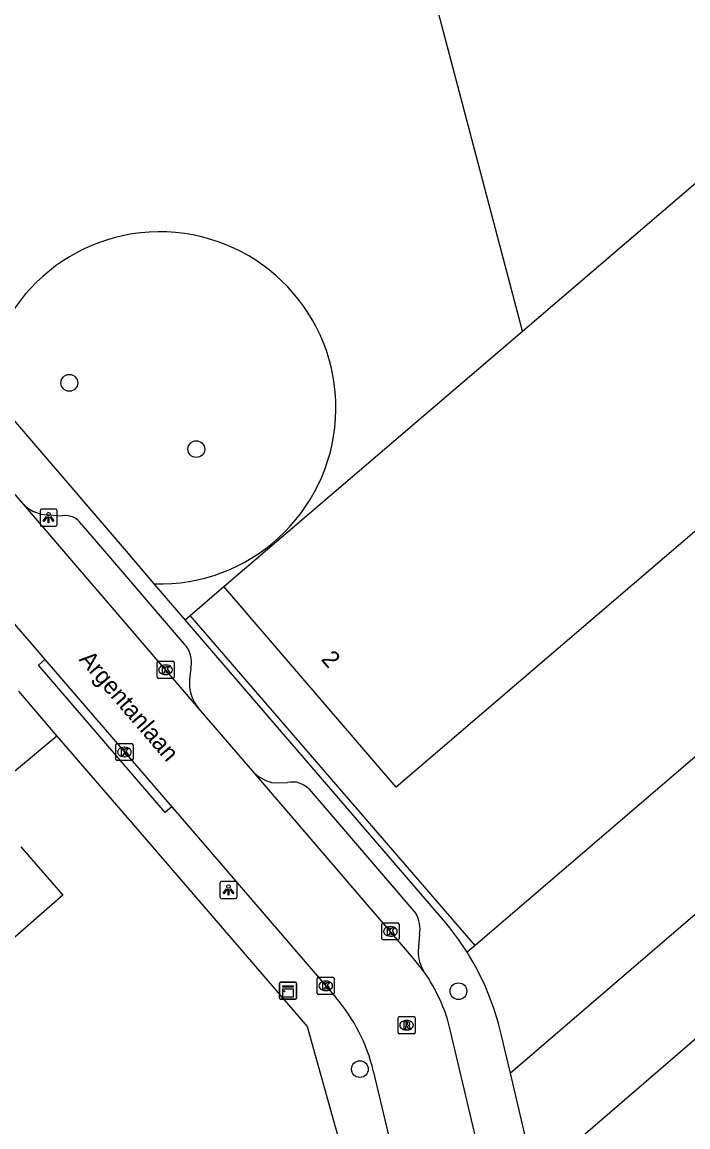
# Model space of a CAD drawing. Extents: x 158474 to 159560, y 388525 to 389605.
# Drawn here: x 159143.6 to 159182.5, y 388966.4 to 389030.9 of the extents above; entities that cross this region are included whole.
import ezdxf

# ---------------------------------------------------------------- set-up
doc = ezdxf.new("R2010")
doc.units = 0
for name, color, linetype in [('IMGEO_Boom', 7, 'Continuous'), ('IMGEO_Groenvoorziening', 7, 'Continuous'), ('IMGEO_Kast', 7, 'Continuous'), ('IMGEO_Kolk', 7, 'Continuous'), ('IMGEO_Lichtpunt', 7, 'Continuous'), ('IMGEO_Muur', 7, 'Continuous'), ('IMGEO_Openbare_ruimte_label', 7, 'Continuous'), ('IMGEO_Pand', 7, 'Continuous'), ('IMGEO_Pand_nummerreeks', 7, 'Continuous'), ('IMGEO_Parkeervlak_open', 7, 'Continuous'), ('IMGEO_Rijbaan_lokaal_open', 7, 'Continuous'), ('IMGEO_Rioolput', 7, 'Continuous'), ('IMGEO_Voetpad_open', 7, 'Continuous')]:
    doc.layers.add(name, color=color, linetype=linetype)

msp = doc.modelspace()

# ---------------------------------------------------------------- linework, layer by layer
at = {"layer": 'IMGEO_Boom'}
for centre in [(159146.396, 389009.837), (159153.812, 389005.967), (159169.122, 388974.307), (159163.368, 388969.761)]:
    msp.add_circle(centre, 0.489, dxfattribs=at)
at = {"layer": 'IMGEO_Groenvoorziening'}
for points in [[(159172.865, 389012.863), (159163.799, 389047.245), (159177.696, 389058.53), (159196.313, 389073.65), (159210.179, 389059.558), (159212.821, 389051.632), (159214.2, 389042.452), (159218.174, 389020.125)], [(159153.16, 388996.004), (159153.445, 388996.248)]]:
    msp.add_lwpolyline(points, dxfattribs=at)
msp.add_arc((159151.681, 389008.376), 10.283, 268.20984, 173.16072, dxfattribs=at)
at = {"layer": 'IMGEO_Kast'}
for p, q in [((159158.666, 388973.914), (159158.666, 388974.755)), ((159158.666, 388974.755), (159158.666, 388973.914)), ((159158.741, 388974.839), (159159.582, 388974.839)), ((159159.582, 388974.839), (159158.741, 388974.839)), ((159159.666, 388974.764), (159159.666, 388973.923)), ((159159.666, 388973.923), (159159.666, 388974.764)), ((159159.591, 388973.839), (159158.75, 388973.839)), ((159158.75, 388973.839), (159159.591, 388973.839))]:
    msp.add_line(p, q, dxfattribs=at)
for points in [[(159158.861, 388974.629), (159159.461, 388974.629), (159159.461, 388974.544), (159158.861, 388974.544), (159158.861, 388974.629)], [(159158.861, 388974.454), (159159.461, 388974.454), (159159.461, 388973.965), (159158.861, 388973.965), (159158.861, 388974.454)]]:
    msp.add_lwpolyline(points, dxfattribs=at)
msp.add_circle((159158.945, 388974.303), 0.0377, dxfattribs=at)
for centre, start, end in [((159158.744, 388974.761), 92.4484, 184.28452), ((159158.744, 388974.761), 92.4484, 184.28452), ((159159.588, 388974.761), 2.4484, 94.28452), ((159159.588, 388974.761), 2.4484, 94.28452), ((159158.744, 388973.917), 182.4484, 274.28452), ((159158.744, 388973.917), 182.4484, 274.28452), ((159159.588, 388973.917), 272.4484, 4.28452), ((159159.588, 388973.917), 272.4484, 4.28452)]:
    msp.add_arc(centre, 0.0779, start, end, dxfattribs=at)
at = {"layer": 'IMGEO_Kolk'}
for p, q in [((159151.519, 388992.654), (159151.519, 388993.506)), ((159151.594, 388993.58), (159152.446, 388993.58)), ((159152.52, 388993.506), (159152.52, 388992.654)), ((159152.03, 388992.8), (159152.005, 388992.8)), ((159152.007, 388993.36), (159152.032, 388993.36)), ((159152.446, 388992.58), (159151.594, 388992.58)), ((159149.113, 388987.853), (159149.113, 388988.705)), ((159149.188, 388988.779), (159150.04, 388988.779)), ((159149.601, 388988.559), (159149.626, 388988.559)), ((159150.114, 388988.705), (159150.114, 388987.853)), ((159150.04, 388987.779), (159149.188, 388987.779)), ((159149.624, 388987.999), (159149.599, 388987.999)), ((159164.651, 388977.377), (159164.651, 388978.229)), ((159164.726, 388978.303), (159165.578, 388978.303)), ((159165.139, 388978.083), (159165.164, 388978.083)), ((159165.652, 388978.229), (159165.652, 388977.377)), ((159165.578, 388977.303), (159164.726, 388977.303)), ((159165.162, 388977.523), (159165.137, 388977.523)), ((159160.872, 388974.196), (159160.872, 388975.048)), ((159160.947, 388975.122), (159161.799, 388975.122)), ((159161.36, 388974.902), (159161.385, 388974.902)), ((159161.873, 388975.048), (159161.873, 388974.196)), ((159161.799, 388974.122), (159160.947, 388974.122)), ((159161.383, 388974.342), (159161.358, 388974.342))]:
    msp.add_line(p, q, dxfattribs=at)
for points in [[(159151.519, 388992.654), (159151.519, 388993.506)], [(159151.594, 388993.58), (159152.446, 388993.58)], [(159152.52, 388993.506), (159152.52, 388992.654)], [(159151.84, 388993.28), (159151.963, 388993.28), (159151.963, 388993.129), (159152.093, 388993.28), (159152.257, 388993.28), (159152.111, 388993.129), (159152.264, 388992.88), (159152.112, 388992.88), (159152.027, 388993.044), (159151.963, 388992.977), (159151.963, 388992.88), (159151.84, 388992.88), (159151.84, 388993.28)], [(159152.446, 388992.58), (159151.594, 388992.58)], [(159149.113, 388987.853), (159149.113, 388988.705)], [(159149.188, 388988.779), (159150.04, 388988.779)], [(159149.434, 388988.479), (159149.557, 388988.479), (159149.557, 388988.328), (159149.687, 388988.479), (159149.851, 388988.479), (159149.705, 388988.328), (159149.858, 388988.079), (159149.706, 388988.079), (159149.621, 388988.243), (159149.557, 388988.176), (159149.557, 388988.079), (159149.434, 388988.079), (159149.434, 388988.479)], [(159150.114, 388988.705), (159150.114, 388987.853)], [(159150.04, 388987.779), (159149.188, 388987.779)], [(159164.651, 388977.377), (159164.651, 388978.229)], [(159164.726, 388978.303), (159165.578, 388978.303)], [(159164.972, 388978.003), (159165.095, 388978.003), (159165.095, 388977.852), (159165.225, 388978.003), (159165.389, 388978.003), (159165.243, 388977.852), (159165.396, 388977.603), (159165.244, 388977.603), (159165.159, 388977.767), (159165.095, 388977.7), (159165.095, 388977.603), (159164.972, 388977.603), (159164.972, 388978.003)], [(159165.652, 388978.229), (159165.652, 388977.377)], [(159165.578, 388977.303), (159164.726, 388977.303)], [(159160.872, 388974.196), (159160.872, 388975.048)], [(159160.947, 388975.122), (159161.799, 388975.122)], [(159161.193, 388974.822), (159161.316, 388974.822), (159161.316, 388974.671), (159161.446, 388974.822), (159161.61, 388974.822), (159161.464, 388974.671), (159161.617, 388974.422), (159161.465, 388974.422), (159161.38, 388974.586), (159161.316, 388974.519), (159161.316, 388974.422), (159161.193, 388974.422), (159161.193, 388974.822)], [(159161.873, 388975.048), (159161.873, 388974.196)], [(159161.799, 388974.122), (159160.947, 388974.122)]]:
    msp.add_lwpolyline(points, dxfattribs=at)
for centre, start, end in [((159151.596, 388993.504), 91.55205, 178.44795), ((159151.596, 388993.504), 91.55205, 178.44795), ((159152.444, 388993.504), 1.55205, 88.44795), ((159152.444, 388993.504), 1.55205, 88.44795), ((159151.596, 388992.656), 181.55205, 268.44795), ((159151.596, 388992.656), 181.55205, 268.44795), ((159152.444, 388992.656), 271.55205, 358.44795), ((159152.444, 388992.656), 271.55205, 358.44795), ((159149.19, 388988.703), 91.55205, 178.44795), ((159149.19, 388988.703), 91.55205, 178.44795), ((159150.038, 388988.703), 1.55205, 88.44795), ((159150.038, 388988.703), 1.55205, 88.44795), ((159149.19, 388987.855), 181.55205, 268.44795), ((159149.19, 388987.855), 181.55205, 268.44795), ((159150.038, 388987.855), 271.55205, 358.44795), ((159150.038, 388987.855), 271.55205, 358.44795), ((159164.728, 388978.227), 91.55205, 178.44795), ((159164.728, 388978.227), 91.55205, 178.44795), ((159165.576, 388978.227), 1.55205, 88.44795), ((159165.576, 388978.227), 1.55205, 88.44795), ((159164.728, 388977.379), 181.55205, 268.44795), ((159164.728, 388977.379), 181.55205, 268.44795), ((159165.576, 388977.379), 271.55205, 358.44795), ((159165.576, 388977.379), 271.55205, 358.44795), ((159160.949, 388975.046), 91.55205, 178.44795), ((159160.949, 388975.046), 91.55205, 178.44795), ((159161.797, 388975.046), 1.55205, 88.44795), ((159161.797, 388975.046), 1.55205, 88.44795), ((159160.949, 388974.198), 181.55205, 268.44795), ((159160.949, 388974.198), 181.55205, 268.44795), ((159161.797, 388974.198), 271.55205, 358.44795), ((159161.797, 388974.198), 271.55205, 358.44795)]:
    msp.add_arc(centre, 0.0765, start, end, dxfattribs=at)
for centre, major_axis, ratio, start_param, end_param in [((159152.006, 388993.08), (-0.387, 0.002), 0.722429, 4.712389, 7.853982), ((159152.031, 388993.08), (-0.39, 0.002), 0.717154, 1.570796, 4.712389), ((159149.6, 388988.279), (-0.387, 0.002), 0.722429, 4.712389, 7.853982), ((159149.625, 388988.279), (-0.39, 0.002), 0.717154, 1.570796, 4.712389), ((159165.138, 388977.803), (-0.387, 0.002), 0.722429, 4.712389, 7.853982), ((159165.163, 388977.803), (-0.39, 0.002), 0.717154, 1.570796, 4.712389), ((159161.359, 388974.622), (-0.387, 0.002), 0.722429, 4.712389, 7.853982), ((159161.384, 388974.622), (-0.39, 0.002), 0.717154, 1.570796, 4.712389)]:
    msp.add_ellipse(centre, major_axis=major_axis, ratio=ratio, start_param=start_param, end_param=end_param, dxfattribs=at)
at = {"layer": 'IMGEO_Lichtpunt'}
for p, q in [((159145.585, 389002.465), (159144.777, 389002.465)), ((159145.585, 389002.465), (159144.777, 389002.465)), ((159144.683, 389002.37), (159144.683, 389001.563)), ((159144.683, 389002.37), (159144.683, 389001.563)), ((159145.679, 389001.563), (159145.679, 389002.37)), ((159145.679, 389001.563), (159145.679, 389002.37)), ((159144.777, 389001.469), (159145.585, 389001.469)), ((159144.777, 389001.469), (159145.585, 389001.469)), ((159155.194, 388980.625), (159155.194, 388979.818)), ((159155.194, 388980.625), (159155.194, 388979.818)), ((159156.096, 388980.72), (159155.288, 388980.72)), ((159156.096, 388980.72), (159155.288, 388980.72)), ((159156.19, 388979.818), (159156.19, 388980.625)), ((159156.19, 388979.818), (159156.19, 388980.625)), ((159155.288, 388979.724), (159156.096, 388979.724)), ((159155.288, 388979.724), (159156.096, 388979.724))]:
    msp.add_line(p, q, dxfattribs=at)
for points in [[(159145.057, 389002.034), (159145.096, 389002.006), (159144.908, 389001.744), (159144.87, 389001.771), (159145.057, 389002.034)], [(159145.159, 389001.986), (159145.206, 389001.986), (159145.206, 389001.664), (159145.159, 389001.664), (159145.159, 389001.986)], [(159145.269, 389002.006), (159145.307, 389002.033), (159145.494, 389001.771), (159145.455, 389001.743), (159145.269, 389002.006)], [(159155.568, 388980.289), (159155.607, 388980.261), (159155.419, 388979.999), (159155.381, 388980.026), (159155.568, 388980.289)], [(159155.67, 388980.241), (159155.717, 388980.241), (159155.717, 388979.919), (159155.67, 388979.919), (159155.67, 388980.241)], [(159155.78, 388980.261), (159155.818, 388980.288), (159156.005, 388980.026), (159155.966, 388979.998), (159155.78, 388980.261)]]:
    msp.add_lwpolyline(points, dxfattribs=at)
for centre in [(159145.182, 389002.168), (159155.693, 388980.423)]:
    msp.add_circle(centre, 0.0994, dxfattribs=at)
for centre, start, end in [((159144.777, 389002.37), 90, 180), ((159144.777, 389002.37), 90, 180), ((159145.585, 389002.37), 0, 90), ((159145.585, 389002.37), 0, 90), ((159144.777, 389001.563), 180, 270), ((159144.777, 389001.563), 180, 270), ((159145.585, 389001.563), 270, 0), ((159145.585, 389001.563), 270, 360), ((159155.288, 388980.625), 90, 180), ((159155.288, 388980.625), 90, 180), ((159156.096, 388980.625), 0, 90), ((159156.096, 388980.625), 0, 90), ((159155.288, 388979.818), 180, 270), ((159155.288, 388979.818), 180, 270), ((159156.096, 388979.818), 270, 0), ((159156.096, 388979.818), 270, 360)]:
    msp.add_arc(centre, 0.0946, start, end, dxfattribs=at)
at = {"layer": 'IMGEO_Muur'}
msp.add_lwpolyline([(159150.387, 388983.731), (159160.285, 388972.252), (159162.862, 388963.067)], dxfattribs=at)
at = {"layer": 'IMGEO_Pand'}
for points in [[(159193.124, 389029.895), (159203.019, 389018.342), (159177.236, 388996.288), (159165.476, 388986.23), (159155.422, 388997.939)], [(159172.865, 389012.863), (159192.975, 389030.069), (159193.124, 389029.895)], [(159155.422, 388997.939), (159172.865, 389012.863)], [(159143.562, 388982.741), (159146.025, 388979.921), (159141.02, 388975.55), (159138.527, 388978.405)]]:
    msp.add_lwpolyline(points, dxfattribs=at)
at = {"layer": 'IMGEO_Parkeervlak_open'}
msp.add_lwpolyline([(159173.579, 388963.444), (159183.615, 388972.096)], dxfattribs=at)
at = {"layer": 'IMGEO_Rijbaan_lokaal_open'}
for points in [[(159143.71, 389002.747), (159140.367, 389006.639)], [(159153.949, 388990.832), (159146.071, 389000), (159143.71, 389002.747)], [(159139.07, 389000.521), (159139.519, 389000), (159144.963, 388993.679)], [(159190.74, 388994.674), (159170.096, 388976.988)], [(159144.963, 388993.679), (159152.379, 388985.068)], [(159143.43, 388991.84), (159145.661, 388989.212)], [(159157.221, 388987.027), (159153.949, 388990.832)], [(159145.661, 388989.212), (159141.174, 388985.475)], [(159167.097, 388975.467), (159166.505, 388976.226), (159157.221, 388987.027)], [(159152.379, 388985.068), (159161.965, 388973.937)], [(159183.496, 388979.264), (159172.155, 388969.53)], [(159170.096, 388976.988), (159169.627, 388976.586)], [(159171.897, 388958.343), (159171.666, 388959.318), (159168.666, 388971.985)], [(159172.155, 388969.53), (159171.624, 388971.801)], [(159164.149, 388969.661), (159167.138, 388957.09)]]:
    msp.add_lwpolyline(points, dxfattribs=at)
for centre, radius, start, end in [((159156.316, 388968.222), 15.721, 13.16108, 32.14495), ((159158.862, 388969.662), 10.076, 13.3314, 35.18155), ((159154.289, 388967.32), 10.134, 13.3529, 40.75915)]:
    msp.add_arc(centre, radius, start, end, dxfattribs=at)
at = {"layer": 'IMGEO_Rioolput'}
for p, q in [((159165.595, 388971.898), (159165.595, 388972.75)), ((159165.67, 388972.824), (159166.522, 388972.824)), ((159166.596, 388972.75), (159166.596, 388971.898)), ((159166.083, 388972.604), (159166.108, 388972.604)), ((159166.522, 388971.824), (159165.67, 388971.824)), ((159166.106, 388972.044), (159166.081, 388972.044))]:
    msp.add_line(p, q, dxfattribs=at)
for points in [[(159165.595, 388971.898), (159165.595, 388972.75)], [(159165.67, 388972.824), (159166.522, 388972.824)], [(159166.596, 388972.75), (159166.596, 388971.898)], [(159166.184, 388972.522), (159165.932, 388972.524), (159165.932, 388972.124)], [(159165.932, 388972.124), (159166.056, 388972.124), (159166.056, 388972.286), (159166.067, 388972.286)], [(159166.11, 388972.443), (159166.056, 388972.443), (159166.056, 388972.362)], [(159166.056, 388972.362), (159166.108, 388972.362)], [(159166.114, 388972.257), (159166.185, 388972.124), (159166.325, 388972.124), (159166.26, 388972.25)], [(159166.522, 388971.824), (159165.67, 388971.824)]]:
    msp.add_lwpolyline(points, dxfattribs=at)
for centre, radius, start, end in [((159165.672, 388972.748), 0.0765, 91.55205, 178.44795), ((159165.672, 388972.748), 0.0765, 91.55205, 178.44795), ((159166.52, 388972.748), 0.0765, 1.55205, 88.44795), ((159166.52, 388972.748), 0.0765, 1.55205, 88.44795), ((159166.066, 388972.233), 0.0533, 26.02933, 88.69889), ((159166.092, 388972.551), 0.19, 274.7715, 282.96867), ((159166.116, 388972.347), 0.0964, 77.00612, 93.18647), ((159166.13, 388972.404), 0.0378, 276.66336, 79.67722), ((159166.183, 388972.412), 0.109, 350.36119, 89.41601), ((159166.181, 388972.412), 0.112, 277.58423, 350.98172), ((159166.165, 388972.197), 0.108, 29.51342, 73.79051), ((159165.672, 388971.9), 0.0765, 181.55205, 268.44795), ((159165.672, 388971.9), 0.0765, 181.55205, 268.44795), ((159166.52, 388971.9), 0.0765, 271.55205, 358.44795), ((159166.52, 388971.9), 0.0765, 271.55205, 358.44795)]:
    msp.add_arc(centre, radius, start, end, dxfattribs=at)
for centre, major_axis, ratio, start_param, end_param in [((159166.082, 388972.324), (-0.387, 0.002), 0.722429, 4.712389, 7.853982), ((159166.107, 388972.324), (-0.39, 0.002), 0.717154, 1.570796, 4.712389)]:
    msp.add_ellipse(centre, major_axis=major_axis, ratio=ratio, start_param=start_param, end_param=end_param, dxfattribs=at)
at = {"layer": 'IMGEO_Voetpad_open'}
for points in [[(159151.36, 388998.098), (159149.725, 389000), (159141.471, 389009.601)], [(159144.917, 389002.143), (159145.998, 389002.067)], [(159147.111, 389001.564), (159148.455, 389000), (159153.106, 388994.586)], [(159153.16, 388996.004), (159151.36, 388998.098)], [(159153.445, 388996.248), (159155.422, 388997.939)], [(159168.248, 388978.456), (159153.16, 388996.004)], [(159170.096, 388976.988), (159153.445, 388996.248)], [(159152.379, 388985.068), (159152.001, 388984.741), (159144.585, 388993.352), (159144.963, 388993.679)], [(159153.493, 388993.192), (159153.42, 388992.498)], [(159145.661, 388989.212), (159150.387, 388983.731), (159160.285, 388972.252), (159162.862, 388963.067), (159164.945, 388955.64)], [(159158.367, 388986.473), (159159.147, 388986.497)], [(159160.399, 388986.103), (159166.636, 388978.847)], [(159166.854, 388977.635), (159166.772, 388976.642)], [(159173.579, 388963.444), (159172.155, 388969.53)]]:
    msp.add_lwpolyline(points, dxfattribs=at)
for centre, radius, start, end in [((159145.27, 389004.357), 2.242, 225.89796, 260.93396), ((159146.18, 389000.986), 1.096, 31.80792, 99.55264), ((159152.044, 388993.54), 1.49, 346.48248, 44.54879), ((159155.661, 388992.293), 2.251, 174.76415, 220.46794), ((159158.755, 388988.738), 2.298, 228.11981, 260.28004), ((159159.432, 388985.218), 1.31, 42.47994, 102.58285), ((159165.049, 388977.936), 1.83, 350.53322, 29.86007), ((159156.207, 388968.133), 15.861, 32.20577, 40.60681), ((159169.062, 388976.643), 2.29, 180.02327, 210.89917)]:
    msp.add_arc(centre, radius, start, end, dxfattribs=at)

# ---------------------------------------------------------------- texts
at = {"layer": 'IMGEO_Openbare_ruimte_label'}
msp.add_text('Argentanlaan', height=1, rotation=310.74416, dxfattribs=at).set_placement((159146.92, 388993.663))
at = {"layer": 'IMGEO_Pand_nummerreeks'}
msp.add_text('2', height=1, rotation=310.65115, dxfattribs=at).set_placement((159161.061, 388993.675))

doc.saveas('drawing.dxf')
